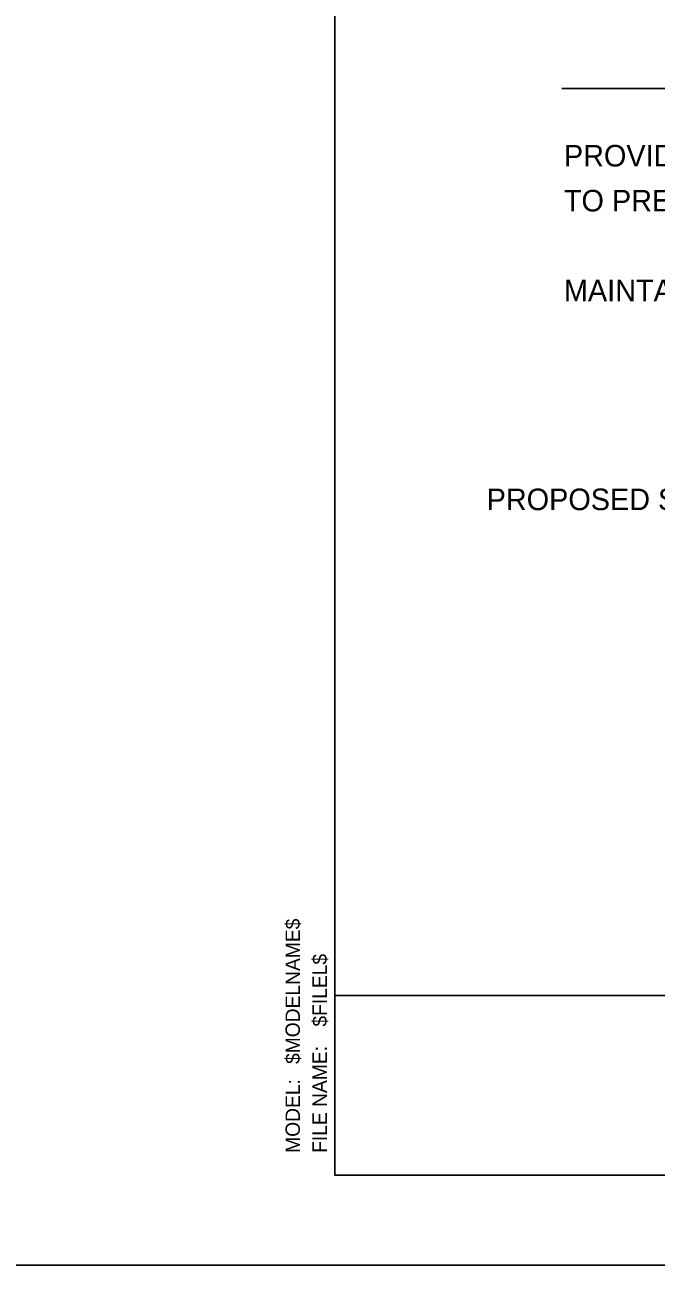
# Model space of a CAD drawing. Extents: x 2133490 to 2172050, y 2138301 to 2145980.
# Drawn here: x 2144324.3 to 2144500, y 2138300.7 to 2138645.8 of the extents above; entities that cross this region are included whole.
import ezdxf

# ---------------------------------------------------------------- set-up
doc = ezdxf.new("R2010")
doc.units = 0
for name, color, linetype in [('Design_PR_Roadway Notes', 7, 'Continuous'), ('Level 23', 7, 'Continuous'), ('Sheets_50 Reference Boundary', 7, 'Continuous'), ('Sheets_General Details', 7, 'Continuous'), ('Sheets_Printer Plotting Border', 7, 'Continuous')]:
    doc.layers.add(name, color=color, linetype=linetype)

msp = doc.modelspace()

# ---------------------------------------------------------------- linework, layer by layer
at = {"layer": 'Sheets_50 Reference Boundary'}
msp.add_lwpolyline([(2144410.59, 2139375.7), (2145985.59, 2139375.7), (2145985.59, 2138375.71), (2144410.59, 2138375.71)], close=True, dxfattribs=at)
at = {"layer": 'Sheets_General Details'}
for p, q in [((2144822.23, 2138628.04), (2144473.77, 2138628.04)), ((2144410.59, 2138375.71), (2145985.59, 2138375.71)), ((2146010.59, 2138300.71), (2144310.59, 2138300.71))]:
    msp.add_line(p, q, dxfattribs=at)
msp.add_lwpolyline([(2144410.59, 2139375.71), (2145985.59, 2139375.71), (2145985.59, 2138325.71), (2144410.59, 2138325.71)], close=True, dxfattribs=at)
at = {"layer": 'Sheets_Printer Plotting Border'}
msp.add_lwpolyline([(2144310.59, 2138300.71), (2146010.59, 2138300.71), (2146010.59, 2139400.71), (2144310.59, 2139400.71)], close=True, dxfattribs=at)

# ---------------------------------------------------------------- texts
at = {"layer": 'Design_PR_Roadway Notes'}
msp.add_text('PROPOSED SEWER ', height=6, dxfattribs=at).set_placement((2144452.82, 2138510.77))
at = {"layer": 'Level 23'}
for s, p in [('PROVIDE ADEQUATE SUPPORT FOR EXISTING WATER MAIN', (2144474.33, 2138606.38)), ('TO PREVENT DAMAGE DUE TO SETTLEMENT OF SEWER TRENCH', (2144474.33, 2138593.88)), ('MAINTAIN 18" MINIMUM VERTICAL SEPARATION FOR 10\' HORIZONTALLY', (2144474.33, 2138568.88))]:
    msp.add_text(s, height=6, dxfattribs=at).set_placement(p)
at = {"layer": 'Sheets_General Details'}
for s, p in [('$MODELNAME$', (2144400.84, 2138356.69)), ('$FILEL$', (2144408.34, 2138367.09)), ('FILE NAME:', (2144408.34, 2138331.96)), ('MODEL:', (2144400.84, 2138331.96))]:
    msp.add_text(s, height=4, rotation=90, dxfattribs=at).set_placement(p)

doc.saveas('drawing.dxf')
